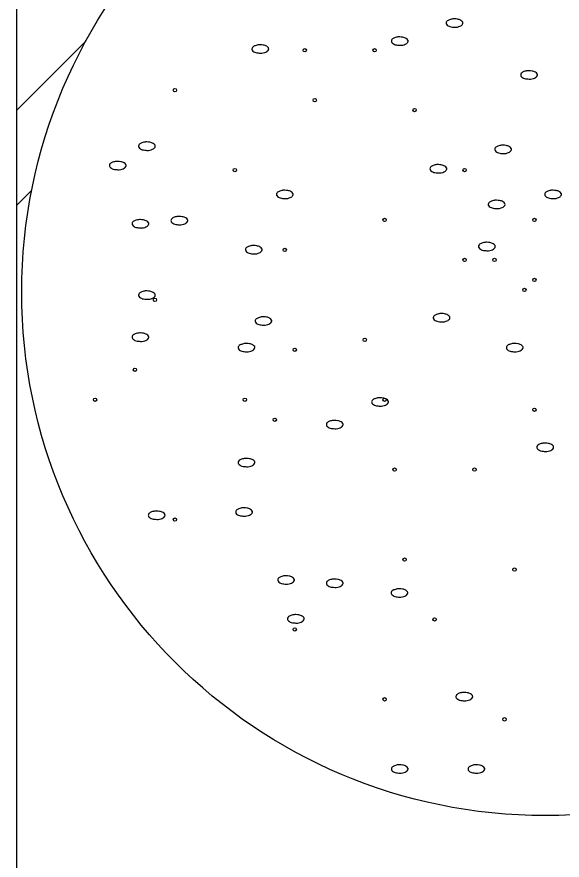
# Model space of a CAD drawing. Extents: x 1929624 to 1935547, y 596315 to 605721.
# Drawn here: x 1933884.9 to 1933925.5, y 602541.1 to 602603.9 of the extents above; entities that cross this region are included whole.
import ezdxf

# ---------------------------------------------------------------- set-up
doc = ezdxf.new("R2010")
doc.units = 0
doc.layers.add('R_Draft', color=7, linetype='Continuous')

msp = doc.modelspace()

# ---------------------------------------------------------------- linework, layer by layer
at = {"layer": 'R_Draft'}
for p, q in [((1933884.927, 602502.377), (1933884.927, 602718.062)), ((1933884.927, 602596.976), (1933890.067, 602602.116)), ((1933884.927, 602589.905), (1933886.04, 602591.018))]:
    msp.add_line(p, q, dxfattribs=at)
for centre, radius in [((1933924.292, 602583.417), 39), ((1933906.374, 602601.434), 0.125), ((1933911.579, 602601.434), 0.125), ((1933896.699, 602598.459), 0.125), ((1933907.119, 602597.714), 0.125), ((1933914.559, 602596.974), 0.125), ((1933901.164, 602592.509), 0.125), ((1933918.279, 602592.509), 0.125), ((1933912.324, 602588.789), 0.125), ((1933923.484, 602588.789), 0.125), ((1933904.884, 602586.559), 0.125), ((1933918.279, 602585.814), 0.125), ((1933920.509, 602585.814), 0.125), ((1933923.484, 602584.324), 0.125), ((1933922.739, 602583.579), 0.125), ((1933895.214, 602582.839), 0.125), ((1933910.839, 602579.859), 0.125), ((1933905.629, 602579.119), 0.125), ((1933893.724, 602577.629), 0.125), ((1933890.749, 602575.399), 0.125), ((1933901.909, 602575.399), 0.125), ((1933912.324, 602575.399), 0.125), ((1933923.484, 602574.654), 0.125), ((1933904.139, 602573.909), 0.125), ((1933913.069, 602570.189), 0.125), ((1933919.019, 602570.189), 0.125), ((1933896.699, 602566.469), 0.125), ((1933913.814, 602563.494), 0.125), ((1933921.999, 602562.749), 0.125), ((1933916.044, 602559.029), 0.125), ((1933905.629, 602558.284), 0.125), ((1933912.324, 602553.079), 0.125), ((1933921.254, 602551.589), 0.125)]:
    msp.add_circle(centre, radius, dxfattribs=at)
for points in [[(1933917.532, 602603.772), (1933917.752, 602603.747), (1933918.007, 602603.657), (1933918.137, 602603.532), (1933918.157, 602603.457), (1933918.087, 602603.322), (1933918.012, 602603.262), (1933917.857, 602603.192), (1933917.642, 602603.147), (1933917.532, 602603.147), (1933917.367, 602603.162), (1933917.187, 602603.192), (1933917.052, 602603.257), (1933916.927, 602603.372), (1933916.907, 602603.457), (1933916.947, 602603.577), (1933917.047, 602603.657), (1933917.147, 602603.702), (1933917.297, 602603.747), (1933917.392, 602603.767), (1933917.532, 602603.772)], [(1933913.452, 602602.427), (1933913.672, 602602.402), (1933913.927, 602602.312), (1933914.057, 602602.187), (1933914.077, 602602.112), (1933914.007, 602601.977), (1933913.932, 602601.917), (1933913.777, 602601.847), (1933913.562, 602601.802), (1933913.452, 602601.802), (1933913.287, 602601.817), (1933913.107, 602601.847), (1933912.972, 602601.912), (1933912.847, 602602.027), (1933912.827, 602602.112), (1933912.867, 602602.232), (1933912.967, 602602.312), (1933913.067, 602602.357), (1933913.217, 602602.402), (1933913.312, 602602.422), (1933913.452, 602602.427)], [(1933903.062, 602601.842), (1933903.282, 602601.817), (1933903.537, 602601.727), (1933903.667, 602601.602), (1933903.687, 602601.527), (1933903.617, 602601.392), (1933903.542, 602601.332), (1933903.387, 602601.262), (1933903.172, 602601.217), (1933903.062, 602601.217), (1933902.897, 602601.232), (1933902.717, 602601.262), (1933902.582, 602601.327), (1933902.457, 602601.442), (1933902.437, 602601.527), (1933902.477, 602601.647), (1933902.577, 602601.727), (1933902.677, 602601.772), (1933902.827, 602601.817), (1933902.922, 602601.837), (1933903.062, 602601.842)], [(1933923.082, 602599.912), (1933923.302, 602599.887), (1933923.557, 602599.797), (1933923.687, 602599.672), (1933923.707, 602599.597), (1933923.637, 602599.462), (1933923.562, 602599.402), (1933923.407, 602599.332), (1933923.192, 602599.287), (1933923.082, 602599.287), (1933922.917, 602599.302), (1933922.737, 602599.332), (1933922.602, 602599.397), (1933922.477, 602599.512), (1933922.457, 602599.597), (1933922.497, 602599.717), (1933922.597, 602599.797), (1933922.697, 602599.842), (1933922.847, 602599.887), (1933922.942, 602599.907), (1933923.082, 602599.912)], [(1933894.617, 602594.602), (1933894.837, 602594.577), (1933895.092, 602594.487), (1933895.222, 602594.362), (1933895.242, 602594.287), (1933895.172, 602594.152), (1933895.097, 602594.092), (1933894.942, 602594.022), (1933894.727, 602593.977), (1933894.617, 602593.977), (1933894.452, 602593.992), (1933894.272, 602594.022), (1933894.137, 602594.087), (1933894.012, 602594.202), (1933893.992, 602594.287), (1933894.032, 602594.407), (1933894.132, 602594.487), (1933894.232, 602594.532), (1933894.382, 602594.577), (1933894.477, 602594.597), (1933894.617, 602594.602)], [(1933921.152, 602594.362), (1933921.372, 602594.337), (1933921.627, 602594.247), (1933921.757, 602594.122), (1933921.777, 602594.047), (1933921.707, 602593.912), (1933921.632, 602593.852), (1933921.477, 602593.782), (1933921.262, 602593.737), (1933921.152, 602593.737), (1933920.987, 602593.752), (1933920.807, 602593.782), (1933920.672, 602593.847), (1933920.547, 602593.962), (1933920.527, 602594.047), (1933920.567, 602594.167), (1933920.667, 602594.247), (1933920.767, 602594.292), (1933920.917, 602594.337), (1933921.012, 602594.357), (1933921.152, 602594.362)], [(1933892.447, 602593.157), (1933892.667, 602593.132), (1933892.922, 602593.042), (1933893.052, 602592.917), (1933893.072, 602592.842), (1933893.002, 602592.707), (1933892.927, 602592.647), (1933892.772, 602592.577), (1933892.557, 602592.532), (1933892.447, 602592.532), (1933892.282, 602592.547), (1933892.102, 602592.577), (1933891.967, 602592.642), (1933891.842, 602592.757), (1933891.822, 602592.842), (1933891.862, 602592.962), (1933891.962, 602593.042), (1933892.062, 602593.087), (1933892.212, 602593.132), (1933892.307, 602593.152), (1933892.447, 602593.157)], [(1933916.327, 602592.917), (1933916.547, 602592.892), (1933916.802, 602592.802), (1933916.932, 602592.677), (1933916.952, 602592.602), (1933916.882, 602592.467), (1933916.807, 602592.407), (1933916.652, 602592.337), (1933916.437, 602592.292), (1933916.327, 602592.292), (1933916.162, 602592.307), (1933915.982, 602592.337), (1933915.847, 602592.402), (1933915.722, 602592.517), (1933915.702, 602592.602), (1933915.742, 602592.722), (1933915.842, 602592.802), (1933915.942, 602592.847), (1933916.092, 602592.892), (1933916.187, 602592.912), (1933916.327, 602592.917)], [(1933904.892, 602591.007), (1933905.112, 602590.982), (1933905.367, 602590.892), (1933905.497, 602590.767), (1933905.517, 602590.692), (1933905.447, 602590.557), (1933905.372, 602590.497), (1933905.217, 602590.427), (1933905.002, 602590.382), (1933904.892, 602590.382), (1933904.727, 602590.397), (1933904.547, 602590.427), (1933904.412, 602590.492), (1933904.287, 602590.607), (1933904.267, 602590.692), (1933904.307, 602590.812), (1933904.407, 602590.892), (1933904.507, 602590.937), (1933904.657, 602590.982), (1933904.752, 602591.002), (1933904.892, 602591.007)], [(1933924.872, 602591.007), (1933925.092, 602590.982), (1933925.347, 602590.892), (1933925.477, 602590.767), (1933925.497, 602590.692), (1933925.427, 602590.557), (1933925.352, 602590.497), (1933925.197, 602590.427), (1933924.982, 602590.382), (1933924.872, 602590.382), (1933924.707, 602590.397), (1933924.527, 602590.427), (1933924.392, 602590.492), (1933924.267, 602590.607), (1933924.247, 602590.692), (1933924.287, 602590.812), (1933924.387, 602590.892), (1933924.487, 602590.937), (1933924.637, 602590.982), (1933924.732, 602591.002), (1933924.872, 602591.007)], [(1933920.667, 602590.262), (1933920.887, 602590.237), (1933921.142, 602590.147), (1933921.272, 602590.022), (1933921.292, 602589.947), (1933921.222, 602589.812), (1933921.147, 602589.752), (1933920.992, 602589.682), (1933920.777, 602589.637), (1933920.667, 602589.637), (1933920.502, 602589.652), (1933920.322, 602589.682), (1933920.187, 602589.747), (1933920.062, 602589.862), (1933920.042, 602589.947), (1933920.082, 602590.067), (1933920.182, 602590.147), (1933920.282, 602590.192), (1933920.432, 602590.237), (1933920.527, 602590.257), (1933920.667, 602590.262)], [(1933897.032, 602589.057), (1933897.252, 602589.032), (1933897.507, 602588.942), (1933897.637, 602588.817), (1933897.657, 602588.742), (1933897.587, 602588.607), (1933897.512, 602588.547), (1933897.357, 602588.477), (1933897.142, 602588.432), (1933897.032, 602588.432), (1933896.867, 602588.447), (1933896.687, 602588.477), (1933896.552, 602588.542), (1933896.427, 602588.657), (1933896.407, 602588.742), (1933896.447, 602588.862), (1933896.547, 602588.942), (1933896.647, 602588.987), (1933896.797, 602589.032), (1933896.892, 602589.052), (1933897.032, 602589.057)], [(1933894.137, 602588.817), (1933894.357, 602588.792), (1933894.612, 602588.702), (1933894.742, 602588.577), (1933894.762, 602588.502), (1933894.692, 602588.367), (1933894.617, 602588.307), (1933894.462, 602588.237), (1933894.247, 602588.192), (1933894.137, 602588.192), (1933893.972, 602588.207), (1933893.792, 602588.237), (1933893.657, 602588.302), (1933893.532, 602588.417), (1933893.512, 602588.502), (1933893.552, 602588.622), (1933893.652, 602588.702), (1933893.752, 602588.747), (1933893.902, 602588.792), (1933893.997, 602588.812), (1933894.137, 602588.817)], [(1933919.942, 602587.127), (1933920.162, 602587.102), (1933920.417, 602587.012), (1933920.547, 602586.887), (1933920.567, 602586.812), (1933920.497, 602586.677), (1933920.422, 602586.617), (1933920.267, 602586.547), (1933920.052, 602586.502), (1933919.942, 602586.502), (1933919.777, 602586.517), (1933919.597, 602586.547), (1933919.462, 602586.612), (1933919.337, 602586.727), (1933919.317, 602586.812), (1933919.357, 602586.932), (1933919.457, 602587.012), (1933919.557, 602587.057), (1933919.707, 602587.102), (1933919.802, 602587.122), (1933919.942, 602587.127)], [(1933902.577, 602586.887), (1933902.797, 602586.862), (1933903.052, 602586.772), (1933903.182, 602586.647), (1933903.202, 602586.572), (1933903.132, 602586.437), (1933903.057, 602586.377), (1933902.902, 602586.307), (1933902.687, 602586.262), (1933902.577, 602586.262), (1933902.412, 602586.277), (1933902.232, 602586.307), (1933902.097, 602586.372), (1933901.972, 602586.487), (1933901.952, 602586.572), (1933901.992, 602586.692), (1933902.092, 602586.772), (1933902.192, 602586.817), (1933902.342, 602586.862), (1933902.437, 602586.882), (1933902.577, 602586.887)], [(1933894.617, 602583.507), (1933894.837, 602583.482), (1933895.092, 602583.392), (1933895.222, 602583.267), (1933895.242, 602583.192), (1933895.172, 602583.057), (1933895.097, 602582.997), (1933894.942, 602582.927), (1933894.727, 602582.882), (1933894.617, 602582.882), (1933894.452, 602582.897), (1933894.272, 602582.927), (1933894.137, 602582.992), (1933894.012, 602583.107), (1933893.992, 602583.192), (1933894.032, 602583.312), (1933894.132, 602583.392), (1933894.232, 602583.437), (1933894.382, 602583.482), (1933894.477, 602583.502), (1933894.617, 602583.507)], [(1933903.302, 602581.577), (1933903.522, 602581.552), (1933903.777, 602581.462), (1933903.907, 602581.337), (1933903.927, 602581.262), (1933903.857, 602581.127), (1933903.782, 602581.067), (1933903.627, 602580.997), (1933903.412, 602580.952), (1933903.302, 602580.952), (1933903.137, 602580.967), (1933902.957, 602580.997), (1933902.822, 602581.062), (1933902.697, 602581.177), (1933902.677, 602581.262), (1933902.717, 602581.382), (1933902.817, 602581.462), (1933902.917, 602581.507), (1933903.067, 602581.552), (1933903.162, 602581.572), (1933903.302, 602581.577)], [(1933916.567, 602581.822), (1933916.787, 602581.797), (1933917.042, 602581.707), (1933917.172, 602581.582), (1933917.192, 602581.507), (1933917.122, 602581.372), (1933917.047, 602581.312), (1933916.892, 602581.242), (1933916.677, 602581.197), (1933916.567, 602581.197), (1933916.402, 602581.212), (1933916.222, 602581.242), (1933916.087, 602581.307), (1933915.962, 602581.422), (1933915.942, 602581.507), (1933915.982, 602581.627), (1933916.082, 602581.707), (1933916.182, 602581.752), (1933916.332, 602581.797), (1933916.427, 602581.817), (1933916.567, 602581.822)], [(1933894.137, 602580.372), (1933894.357, 602580.347), (1933894.612, 602580.257), (1933894.742, 602580.132), (1933894.762, 602580.057), (1933894.692, 602579.922), (1933894.617, 602579.862), (1933894.462, 602579.792), (1933894.247, 602579.747), (1933894.137, 602579.747), (1933893.972, 602579.762), (1933893.792, 602579.792), (1933893.657, 602579.857), (1933893.532, 602579.972), (1933893.512, 602580.057), (1933893.552, 602580.177), (1933893.652, 602580.257), (1933893.752, 602580.302), (1933893.902, 602580.347), (1933893.997, 602580.367), (1933894.137, 602580.372)], [(1933902.037, 602579.592), (1933902.257, 602579.567), (1933902.512, 602579.477), (1933902.642, 602579.352), (1933902.662, 602579.277), (1933902.592, 602579.142), (1933902.517, 602579.082), (1933902.362, 602579.012), (1933902.147, 602578.967), (1933902.037, 602578.967), (1933901.872, 602578.982), (1933901.692, 602579.012), (1933901.557, 602579.077), (1933901.432, 602579.192), (1933901.412, 602579.277), (1933901.452, 602579.397), (1933901.552, 602579.477), (1933901.652, 602579.522), (1933901.802, 602579.567), (1933901.897, 602579.587), (1933902.037, 602579.592)], [(1933922.017, 602579.592), (1933922.237, 602579.567), (1933922.492, 602579.477), (1933922.622, 602579.352), (1933922.642, 602579.277), (1933922.572, 602579.142), (1933922.497, 602579.082), (1933922.342, 602579.012), (1933922.127, 602578.967), (1933922.017, 602578.967), (1933921.852, 602578.982), (1933921.672, 602579.012), (1933921.537, 602579.077), (1933921.412, 602579.192), (1933921.392, 602579.277), (1933921.432, 602579.397), (1933921.532, 602579.477), (1933921.632, 602579.522), (1933921.782, 602579.567), (1933921.877, 602579.587), (1933922.017, 602579.592)], [(1933911.982, 602575.547), (1933912.202, 602575.522), (1933912.457, 602575.432), (1933912.587, 602575.307), (1933912.607, 602575.232), (1933912.537, 602575.097), (1933912.462, 602575.037), (1933912.307, 602574.967), (1933912.092, 602574.922), (1933911.982, 602574.922), (1933911.817, 602574.937), (1933911.637, 602574.967), (1933911.502, 602575.032), (1933911.377, 602575.147), (1933911.357, 602575.232), (1933911.397, 602575.352), (1933911.497, 602575.432), (1933911.597, 602575.477), (1933911.747, 602575.522), (1933911.842, 602575.542), (1933911.982, 602575.547)], [(1933908.607, 602573.862), (1933908.827, 602573.837), (1933909.082, 602573.747), (1933909.212, 602573.622), (1933909.232, 602573.547), (1933909.162, 602573.412), (1933909.087, 602573.352), (1933908.932, 602573.282), (1933908.717, 602573.237), (1933908.607, 602573.237), (1933908.442, 602573.252), (1933908.262, 602573.282), (1933908.127, 602573.347), (1933908.002, 602573.462), (1933907.982, 602573.547), (1933908.022, 602573.667), (1933908.122, 602573.747), (1933908.222, 602573.792), (1933908.372, 602573.837), (1933908.467, 602573.857), (1933908.607, 602573.862)], [(1933924.287, 602572.172), (1933924.507, 602572.147), (1933924.762, 602572.057), (1933924.892, 602571.932), (1933924.912, 602571.857), (1933924.842, 602571.722), (1933924.767, 602571.662), (1933924.612, 602571.592), (1933924.397, 602571.547), (1933924.287, 602571.547), (1933924.122, 602571.562), (1933923.942, 602571.592), (1933923.807, 602571.657), (1933923.682, 602571.772), (1933923.662, 602571.857), (1933923.702, 602571.977), (1933923.802, 602572.057), (1933923.902, 602572.102), (1933924.052, 602572.147), (1933924.147, 602572.167), (1933924.287, 602572.172)], [(1933902.037, 602571.032), (1933902.257, 602571.007), (1933902.512, 602570.917), (1933902.642, 602570.792), (1933902.662, 602570.717), (1933902.592, 602570.582), (1933902.517, 602570.522), (1933902.362, 602570.452), (1933902.147, 602570.407), (1933902.037, 602570.407), (1933901.872, 602570.422), (1933901.692, 602570.452), (1933901.557, 602570.517), (1933901.432, 602570.632), (1933901.412, 602570.717), (1933901.452, 602570.837), (1933901.552, 602570.917), (1933901.652, 602570.962), (1933901.802, 602571.007), (1933901.897, 602571.027), (1933902.037, 602571.032)], [(1933895.342, 602567.107), (1933895.562, 602567.082), (1933895.817, 602566.992), (1933895.947, 602566.867), (1933895.967, 602566.792), (1933895.897, 602566.657), (1933895.822, 602566.597), (1933895.667, 602566.527), (1933895.452, 602566.482), (1933895.342, 602566.482), (1933895.177, 602566.497), (1933894.997, 602566.527), (1933894.862, 602566.592), (1933894.737, 602566.707), (1933894.717, 602566.792), (1933894.757, 602566.912), (1933894.857, 602566.992), (1933894.957, 602567.037), (1933895.107, 602567.082), (1933895.202, 602567.102), (1933895.342, 602567.107)], [(1933901.852, 602567.347), (1933902.072, 602567.322), (1933902.327, 602567.232), (1933902.457, 602567.107), (1933902.477, 602567.032), (1933902.407, 602566.897), (1933902.332, 602566.837), (1933902.177, 602566.767), (1933901.962, 602566.722), (1933901.852, 602566.722), (1933901.687, 602566.737), (1933901.507, 602566.767), (1933901.372, 602566.832), (1933901.247, 602566.947), (1933901.227, 602567.032), (1933901.267, 602567.152), (1933901.367, 602567.232), (1933901.467, 602567.277), (1933901.617, 602567.322), (1933901.712, 602567.342), (1933901.852, 602567.347)], [(1933904.987, 602562.282), (1933905.207, 602562.257), (1933905.462, 602562.167), (1933905.592, 602562.042), (1933905.612, 602561.967), (1933905.542, 602561.832), (1933905.467, 602561.772), (1933905.312, 602561.702), (1933905.097, 602561.657), (1933904.987, 602561.657), (1933904.822, 602561.672), (1933904.642, 602561.702), (1933904.507, 602561.767), (1933904.382, 602561.882), (1933904.362, 602561.967), (1933904.402, 602562.087), (1933904.502, 602562.167), (1933904.602, 602562.212), (1933904.752, 602562.257), (1933904.847, 602562.277), (1933904.987, 602562.282)], [(1933908.607, 602562.042), (1933908.827, 602562.017), (1933909.082, 602561.927), (1933909.212, 602561.802), (1933909.232, 602561.727), (1933909.162, 602561.592), (1933909.087, 602561.532), (1933908.932, 602561.462), (1933908.717, 602561.417), (1933908.607, 602561.417), (1933908.442, 602561.432), (1933908.262, 602561.462), (1933908.127, 602561.527), (1933908.002, 602561.642), (1933907.982, 602561.727), (1933908.022, 602561.847), (1933908.122, 602561.927), (1933908.222, 602561.972), (1933908.372, 602562.017), (1933908.467, 602562.037), (1933908.607, 602562.042)], [(1933913.432, 602561.317), (1933913.652, 602561.292), (1933913.907, 602561.202), (1933914.037, 602561.077), (1933914.057, 602561.002), (1933913.987, 602560.867), (1933913.912, 602560.807), (1933913.757, 602560.737), (1933913.542, 602560.692), (1933913.432, 602560.692), (1933913.267, 602560.707), (1933913.087, 602560.737), (1933912.952, 602560.802), (1933912.827, 602560.917), (1933912.807, 602561.002), (1933912.847, 602561.122), (1933912.947, 602561.202), (1933913.047, 602561.247), (1933913.197, 602561.292), (1933913.292, 602561.312), (1933913.432, 602561.317)], [(1933905.712, 602559.387), (1933905.932, 602559.362), (1933906.187, 602559.272), (1933906.317, 602559.147), (1933906.337, 602559.072), (1933906.267, 602558.937), (1933906.192, 602558.877), (1933906.037, 602558.807), (1933905.822, 602558.762), (1933905.712, 602558.762), (1933905.547, 602558.777), (1933905.367, 602558.807), (1933905.232, 602558.872), (1933905.107, 602558.987), (1933905.087, 602559.072), (1933905.127, 602559.192), (1933905.227, 602559.272), (1933905.327, 602559.317), (1933905.477, 602559.362), (1933905.572, 602559.382), (1933905.712, 602559.387)], [(1933918.257, 602553.597), (1933918.477, 602553.572), (1933918.732, 602553.482), (1933918.862, 602553.357), (1933918.882, 602553.282), (1933918.812, 602553.147), (1933918.737, 602553.087), (1933918.582, 602553.017), (1933918.367, 602552.972), (1933918.257, 602552.972), (1933918.092, 602552.987), (1933917.912, 602553.017), (1933917.777, 602553.082), (1933917.652, 602553.197), (1933917.632, 602553.282), (1933917.672, 602553.402), (1933917.772, 602553.482), (1933917.872, 602553.527), (1933918.022, 602553.572), (1933918.117, 602553.592), (1933918.257, 602553.597)], [(1933913.452, 602548.202), (1933913.672, 602548.177), (1933913.927, 602548.087), (1933914.057, 602547.962), (1933914.077, 602547.887), (1933914.007, 602547.752), (1933913.932, 602547.692), (1933913.777, 602547.622), (1933913.562, 602547.577), (1933913.452, 602547.577), (1933913.287, 602547.592), (1933913.107, 602547.622), (1933912.972, 602547.687), (1933912.847, 602547.802), (1933912.827, 602547.887), (1933912.867, 602548.007), (1933912.967, 602548.087), (1933913.067, 602548.132), (1933913.217, 602548.177), (1933913.312, 602548.197), (1933913.452, 602548.202)], [(1933919.162, 602548.202), (1933919.382, 602548.177), (1933919.637, 602548.087), (1933919.767, 602547.962), (1933919.787, 602547.887), (1933919.717, 602547.752), (1933919.642, 602547.692), (1933919.487, 602547.622), (1933919.272, 602547.577), (1933919.162, 602547.577), (1933918.997, 602547.592), (1933918.817, 602547.622), (1933918.682, 602547.687), (1933918.557, 602547.802), (1933918.537, 602547.887), (1933918.577, 602548.007), (1933918.677, 602548.087), (1933918.777, 602548.132), (1933918.927, 602548.177), (1933919.022, 602548.197), (1933919.162, 602548.202)]]:
    msp.add_spline(points, degree=3, dxfattribs=at)

doc.saveas('drawing.dxf')
